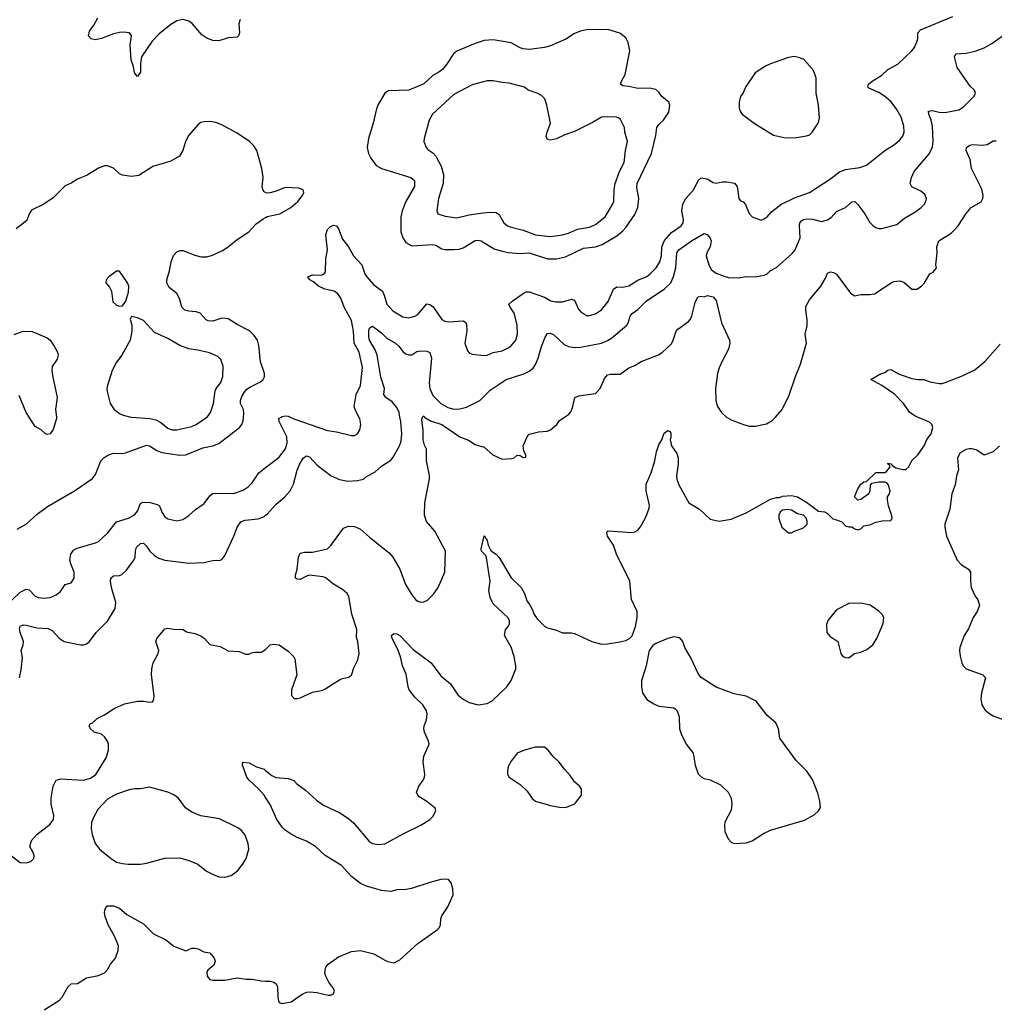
# Model space of a CAD drawing. Header units: inches. Extents: x 1834610 to 2027685, y 642842 to 774116.
# Tile 276 of 632: x 1908367 to 1914837, y 736103 to 742637. Entities that reach past the tile are written whole.
import ezdxf

# ---------------------------------------------------------------- set-up
doc = ezdxf.new("R2010")
doc.units = ezdxf.units.IN
doc.header["$MEASUREMENT"] = 0
for name, color, linetype in [('B9703', 7, 'Continuous'), ('B9704', 7, 'Continuous'), ('B9713', 7, 'Continuous'), ('B9714', 7, 'Continuous')]:
    doc.layers.add(name, color=color, linetype=linetype)

msp = doc.modelspace()

# ---------------------------------------------------------------- linework, layer by layer
at = {"layer": 'B9703', "color": 5}
for points, elevation in [([(1908350, 739256.4), (1908410, 739290.3), (1908484.2, 739355.8), (1908552.9, 739407.1), (1908730, 739510.2), (1908850, 739592), (1908870, 739619.3), (1908906.9, 739710), (1908925.1, 739730), (1908952, 739748), (1908990, 739760.7), (1909050, 739759), (1909070, 739762.4), (1909210, 739813.9), (1909230, 739809.4), (1909277.7, 739777.7), (1909310, 739765), (1909430, 739747.9), (1909470, 739748.9), (1909583.8, 739796.2), (1909650, 739809.4), (1909690, 739824.6), (1909827.3, 739930), (1909840.8, 739950), (1909850, 739974.8), (1909852.7, 740000)], 620), ([(1908610.7, 740000), (1908611.8, 739990), (1908590, 739917.2), (1908570, 739889.6), (1908550, 739885.1), (1908539, 739890), (1908510, 739914.5), (1908470, 739937.6), (1908429.3, 740000)], 620), ([(1909105.5, 740000), (1909110, 739998.9), (1909230.2, 739990.2), (1909270, 739982.8), (1909304.4, 739964.4), (1909350, 739925.7), (1909376.1, 739916.1), (1909410, 739916.5), (1909470, 739929.2), (1909510, 739938), (1909538.7, 739950), (1909610, 739998.9), (1909610.9, 740000)], 640), ([(1908314.9, 738785.1), (1908370, 738837.6), (1908410, 738856.9), (1908430, 738854.4), (1908470, 738811.6), (1908490, 738803.2), (1908530, 738798.8), (1908570, 738802), (1908610, 738819.6), (1908638.2, 738841.8), (1908670, 738888), (1908710, 738900.7), (1908729.4, 738930), (1908729.5, 738970), (1908705.7, 739025.7), (1908700.9, 739050), (1908707.1, 739090), (1908723.6, 739116.4), (1908749.2, 739130.8), (1908870, 739165.4), (1908890, 739175.3), (1908950, 739230.3), (1909010, 739304.7), (1909090, 739329.4), (1909130, 739352.1), (1909150, 739376), (1909170, 739425.7), (1909185.4, 739434.6), (1909232.5, 739432.5), (1909280.6, 739420.6), (1909295.2, 739410), (1909310, 739368.2), (1909330, 739338.9), (1909350, 739324.9), (1909410, 739311.5), (1909450, 739320.9), (1909490, 739346.5), (1909533.9, 739386.1), (1909592.5, 739427.5), (1909630, 739476.5), (1909647.8, 739492.2), (1909670, 739495.8), (1909786.5, 739493.5), (1909850, 739514.4), (1909882.9, 739537.1), (1909910, 739563.6), (1909954.5, 739630), (1910000, 739665.1)], 580), ([(1908366.6, 738270), (1908377.4, 738322.6), (1908385.4, 738405.4), (1908378, 738450), (1908391.2, 738488.8), (1908393, 738510), (1908369.7, 738570.3), (1908365.7, 738594.3), (1908370, 738612.7), (1908390, 738620.3), (1908410, 738619.6), (1908482, 738602), (1908556.9, 738596.9), (1908583.4, 738583.4), (1908630, 738533.7), (1908662, 738510), (1908770, 738487.6), (1908790, 738487.6), (1908810, 738494.9), (1908831.5, 738510), (1908875.6, 738570), (1908950, 738646.4), (1909001.3, 738730), (1909005.4, 738770), (1908977.7, 738870), (1908969.8, 738910), (1908971.5, 738930), (1908990, 738947), (1909030, 738949.1), (1909044.6, 738955.4), (1909075.7, 738984.3), (1909124.2, 739050), (1909132.9, 739070), (1909135.6, 739110), (1909143.6, 739136.4), (1909170, 739160.3), (1909190, 739163.1), (1909210, 739143.8), (1909230.9, 739110.9), (1909261.9, 739081.8), (1909290, 739062.8), (1909330, 739050.3), (1909490.2, 739030.2), (1909590, 739034), (1909650, 739047.7), (1909698, 739050), (1909710, 739054.8), (1909730, 739081), (1909789.6, 739210), (1909811.2, 739268.8), (1909836.1, 739303.9), (1909864.4, 739315.6), (1909950, 739324.9), (1909990, 739340.3), (1910000, 739348.1)], 560), ([(1908310, 737090.7), (1908370, 737044.7), (1908410, 737041), (1908442, 737050), (1908461.2, 737070), (1908462.7, 737090), (1908457.2, 737110), (1908434, 737150), (1908446, 737190), (1908480.9, 737230), (1908570, 737298.7), (1908591, 737330), (1908594.9, 737354.9), (1908575.8, 737430), (1908576.4, 737470), (1908589.7, 737550), (1908609.7, 737590.3), (1908640.5, 737599.5), (1908789.5, 737590.5), (1908836.6, 737603.4), (1908871.9, 737628.1), (1908942, 737738), (1908956.3, 737790), (1908955.8, 737830), (1908949.7, 737850), (1908930, 737876.9), (1908910, 737895.1), (1908862, 737910), (1908837.2, 737930), (1908829.3, 737950.7), (1908835.3, 737964.7), (1908850, 737971.3), (1908881.2, 737998.8), (1908930, 738024), (1908994.2, 738065.8), (1909062, 738098), (1909150, 738114.8), (1909190, 738114.8), (1909230, 738107.3), (1909250, 738111.3), (1909258, 738130), (1909259.5, 738150), (1909241.2, 738290), (1909243.7, 738330), (1909252.7, 738370), (1909287, 738430), (1909291.6, 738450), (1909271.8, 738510), (1909278.4, 738530), (1909330, 738595.5), (1909350, 738599.5), (1909390, 738591.7), (1909451.3, 738590), (1909475.5, 738575.5), (1909530, 738563.8), (1909568.7, 738548.7), (1909593, 738530), (1909630, 738490.5), (1909697.7, 738477.7), (1909750, 738448), (1909823.5, 738443.5), (1909866.4, 738426.4), (1909890, 738426.8), (1909905.1, 738434.9), (1909930, 738439.1), (1909970, 738440.5), (1910000, 738458.5)], 540), ([(1910000, 737474.3), (1909989.8, 737489.8), (1909952.7, 737532.7), (1909890, 737589.4), (1909876, 737610), (1909845.2, 737690), (1909848, 737710), (1909890, 737706), (1909939.8, 737679.8), (1909990, 737662.8), (1910000, 737654.8)], 520), ([(1908530, 736066.5), (1908631.2, 736130), (1908650, 736150.4), (1908690, 736220.5), (1908710, 736238), (1908750, 736241.6), (1908810, 736278.7), (1908890, 736294.6), (1908930, 736312.4), (1908947.6, 736330), (1908971, 736369), (1909003.7, 736410), (1909021, 736459), (1909024.2, 736490), (1908999.8, 736550), (1908953.5, 736630), (1908934.5, 736685.5), (1908929.7, 736710), (1908932, 736728), (1908941.2, 736750), (1908950, 736757.3), (1908990, 736755.5), (1909030, 736740.5), (1909079.2, 736699.2), (1909190, 736637.4), (1909254.9, 736570), (1909338, 736530), (1909390, 736488.2), (1909470, 736457.3), (1909510, 736475.5), (1909530, 736475.5), (1909552, 736470), (1909590, 736451.3), (1909630, 736444.7), (1909658, 736410), (1909664.7, 736390), (1909656.8, 736363.2), (1909616, 736330), (1909610, 736318), (1909610.6, 736290), (1909630, 736268.4), (1909650, 736262.4), (1909730, 736262), (1909810, 736279.3), (1909870, 736270.5), (1909910, 736270.4), (1909970, 736258.7), (1910000, 736257.1)], 520)]:
    msp.add_lwpolyline(points, dxfattribs=dict(at, elevation=elevation))
at = {"layer": 'B9703', "color": 5, "elevation": 540}
msp.add_lwpolyline([(1909230, 737543.7), (1909170, 737532.7), (1909130, 737532.7), (1909093.4, 737526.6), (1909010, 737497.2), (1908950, 737463.7), (1908885.1, 737394.9), (1908857, 737343), (1908844.5, 737310), (1908841, 737270), (1908848.6, 737230), (1908869.1, 737169.1), (1908899.6, 737130), (1908973.4, 737070), (1909010, 737047.1), (1909050, 737036.2), (1909087.6, 737032.4), (1909170, 737033), (1909210, 737038.9), (1909330, 737073.6), (1909430, 737074.6), (1909495.8, 737055.8), (1909550, 737032.4), (1909607, 736987), (1909646.4, 736966.4), (1909690, 736948), (1909730, 736946), (1909770, 736957.1), (1909812.2, 736987.8), (1909847, 737030), (1909869.6, 737070), (1909887.7, 737132.3), (1909884.7, 737170), (1909861.1, 737230), (1909838.2, 737258.2), (1909814.9, 737274.9), (1909693.6, 737333.6), (1909570, 737353), (1909510, 737376.9), (1909466.9, 737406.9), (1909420.9, 737470), (1909390, 737494), (1909350, 737511.3)], close=True, dxfattribs=at)
at = {"layer": 'B9704', "color": 5}
for points, elevation in [([(1909830, 742639), (1909822.6, 742610), (1909826.7, 742550), (1909818.7, 742530), (1909810, 742521.3), (1909750, 742516.1), (1909690, 742497), (1909650, 742498.7), (1909610, 742515.9), (1909577.3, 742537.3), (1909512.9, 742612.9), (1909490, 742627.8), (1909450, 742638.7), (1909410, 742629.7), (1909370, 742605.1), (1909290, 742541.1), (1909245.7, 742494.3), (1909175.8, 742390), (1909168.9, 742350), (1909170, 742288.7), (1909150, 742261.2), (1909135.1, 742275.1), (1909130, 742288), (1909123.7, 742323.7), (1909107.9, 742370), (1909099.7, 742470), (1909109.2, 742530), (1909095.3, 742550), (1909055.3, 742555.3), (1909030, 742552.8), (1908990, 742542.7), (1908910, 742511.6), (1908870, 742504.2), (1908842, 742510), (1908824, 742530), (1908830, 742562), (1908858.6, 742601.4), (1908885.2, 742650)], 580), ([(1910000, 741490.3), (1909990, 741494), (1909980.9, 741510), (1909977.6, 741530), (1909983.9, 741590), (1909975.6, 741650), (1909941.2, 741770), (1909920.5, 741800.5), (1909891.8, 741830), (1909810, 741885.3), (1909710, 741939.4), (1909670, 741954.8), (1909630, 741961), (1909590, 741960.5), (1909570, 741954.7), (1909550, 741940.7), (1909490, 741872), (1909467, 741830), (1909450, 741769), (1909428.6, 741731.4), (1909370, 741699.6), (1909250, 741662.3), (1909157.2, 741602.8), (1909110, 741597.1), (1909050, 741606.4), (1909030, 741615.4), (1908990, 741652.1), (1908950, 741668.5), (1908930, 741668.4), (1908890, 741652.8), (1908814.3, 741605.7), (1908750, 741578.4), (1908710, 741552), (1908670, 741535.6), (1908590, 741455.6), (1908527.9, 741412.1), (1908446.5, 741373.5), (1908430.5, 741350), (1908414.3, 741305.7), (1908344.9, 741250)], 620), ([(1909852.7, 740000), (1909855.4, 740024.6), (1909851.9, 740050), (1909833, 740090), (1909832.7, 740110), (1909842.6, 740137.4), (1909856.2, 740163.8), (1909874.7, 740185.3), (1909898.4, 740201.6), (1909965.6, 740234.4), (1909983.1, 740250), (1909992.5, 740270), (1909992.2, 740290), (1909965.8, 740365.8), (1909955, 740475), (1909945.3, 740510), (1909922.6, 740542.6), (1909893.4, 740573.4), (1909810, 740614.8), (1909750, 740651.9), (1909710, 740657.3), (1909650, 740636.8), (1909618.7, 740638.7), (1909604.7, 740644.7), (1909565.6, 740690), (1909538.9, 740698.9), (1909490, 740703), (1909463.5, 740710), (1909444.6, 740730), (1909427.5, 740787.5), (1909410, 740820.7), (1909360.4, 740860.4), (1909343.9, 740890), (1909344.6, 740910), (1909361.9, 740970), (1909372.3, 741030), (1909388.3, 741071.7), (1909410, 741097.1), (1909430, 741106.2), (1909450, 741105.5), (1909530, 741073.9), (1909570, 741064.3), (1909610, 741063.5), (1909646.4, 741073.6), (1909714.1, 741105.9), (1909750.7, 741129.3), (1909810, 741178.7), (1909887.3, 741230), (1909937.8, 741282.2), (1909984, 741316), (1910000, 741324.9)], 620), ([(1909610.9, 740000), (1909634.8, 740030), (1909654.5, 740090), (1909665.1, 740174.9), (1909671.5, 740190), (1909702, 740230), (1909716.1, 740270), (1909717.1, 740337.1), (1909701.6, 740381.6), (1909681.6, 740401.6), (1909626.2, 740426.2), (1909550, 740444.7), (1909490, 740452.7), (1909430, 740474.3), (1909350, 740520.7), (1909261.7, 740561.7), (1909190, 740641.2), (1909150, 740659.3), (1909110, 740668), (1909101, 740650), (1909110.6, 740610.6), (1909112.7, 740570), (1909100.3, 740510), (1909044.9, 740410), (1909010, 740363.7), (1908980.3, 740310), (1908950.4, 740210), (1908946, 740190), (1908948.2, 740170), (1908968.4, 740090), (1908993.4, 740050), (1909030, 740023), (1909053.3, 740013.3), (1909105.5, 740000)], 640), ([(1908330, 740549.2), (1908390, 740570.3), (1908450, 740569.1), (1908550, 740527), (1908570.2, 740510.2), (1908597, 740470), (1908618, 740430), (1908623, 740410), (1908615.3, 740384.7), (1908583.9, 740336.1), (1908580.4, 740310), (1908584.1, 740275.9), (1908616.9, 740130), (1908604.9, 740050), (1908610.7, 740000)], 620), ([(1908429.3, 740000), (1908410, 740029.7), (1908364.2, 740144.3)], 620)]:
    msp.add_lwpolyline(points, dxfattribs=dict(at, elevation=elevation))
at = {"layer": 'B9704', "color": 5, "elevation": 640}
msp.add_lwpolyline([(1909030, 740968), (1909010, 740968), (1908958, 740930), (1908942, 740910), (1908938, 740890), (1908963, 740863), (1908976.7, 740836.7), (1908984.9, 740764.9), (1909010, 740742.8), (1909030, 740736), (1909050, 740738), (1909071.7, 740768.3), (1909089.4, 740830), (1909091.3, 740870), (1909082.7, 740890)], close=True, dxfattribs=at)
at = {"layer": 'B9713', "color": 5}
for points, elevation in [([(1910000, 739665.1), (1910087.5, 739732.5), (1910130.6, 739790), (1910143.6, 739830), (1910141.5, 739870), (1910089.8, 739970), (1910087.3, 739990), (1910102.5, 740000)], 580), ([(1910000, 739348.1), (1910010, 739355.8), (1910070, 739422.6), (1910127.6, 739470), (1910163.6, 739510), (1910185.8, 739554.2), (1910210, 739646.8), (1910226.2, 739690), (1910250, 739728.2), (1910270, 739742.4), (1910290, 739735.3), (1910342, 739682), (1910435.6, 739610), (1910490, 739585.2), (1910544.5, 739575.5), (1910610, 739578.6), (1910650, 739587), (1910670, 739606.4), (1910724.9, 739635.1), (1910770, 739674), (1910830, 739714.4), (1910845.7, 739734.3), (1910888, 739810), (1910899, 739841), (1910904.8, 739890), (1910897.7, 739970), (1910891.6, 740000)], 560), ([(1910000, 738458.5), (1910001, 738459), (1910030, 738487.7), (1910050, 738493.4), (1910090, 738487.7), (1910150, 738446.8), (1910186, 738410), (1910193.2, 738393.2), (1910207.3, 738290), (1910171, 738190), (1910171.6, 738151.6), (1910190, 738132), (1910210, 738131.3), (1910230, 738136), (1910310, 738175.5), (1910370, 738184.4), (1910388.2, 738191.8), (1910490, 738255.5), (1910510, 738265.5), (1910550, 738274.8), (1910570, 738287.3), (1910584.5, 738335.5), (1910612.3, 738390), (1910619.6, 738430), (1910611.8, 738510), (1910603.7, 738536.3), (1910604.5, 738590), (1910571.1, 738691.1), (1910551.1, 738810), (1910540.5, 738830), (1910510, 738856.3), (1910451, 738891), (1910394.8, 738934.8), (1910380.5, 738940.5), (1910290, 738951.2), (1910270, 738945.1), (1910230, 738922.9), (1910210, 738923.7), (1910199, 738930), (1910197, 738950), (1910209.6, 738990), (1910218.7, 739070), (1910230, 739096.3), (1910256.9, 739103.1), (1910310, 739103.1), (1910410, 739125.3), (1910432.3, 739147.7), (1910517, 739263), (1910550, 739276.3), (1910590, 739274.9), (1910630, 739257.1), (1910690, 739202.4), (1910819.9, 739099.9), (1910843.8, 739070), (1910890.2, 738990.2), (1910928.9, 738890), (1910970, 738820.7), (1910994.8, 738790), (1911010, 738777.3), (1911030, 738770.8), (1911050, 738774.8), (1911074, 738786), (1911114.2, 738825.8), (1911145.2, 738870), (1911189.4, 738970), (1911193.3, 739110), (1911122.9, 739242.9), (1911068.1, 739308.1), (1911055.1, 739350), (1911057.6, 739430), (1911087.4, 739590), (1911087.4, 739612.6), (1911067.4, 739710), (1911066.9, 739786.9), (1911054, 739814), (1911045.8, 739850), (1911046.4, 739910), (1911036.6, 739983.4), (1911040.5, 739999.5), (1911041, 740000)], 540), ([(1910000, 737654.8), (1910041.7, 737621.7), (1910068.5, 737608.5), (1910150, 737602), (1910187.2, 737587.2), (1910206.6, 737566.6), (1910265.1, 737525.1), (1910337.7, 737457.7), (1910383.4, 737423.4), (1910493.3, 737373.3), (1910550, 737336.3), (1910584.4, 737304.4), (1910690, 737180.7), (1910710, 737170.6), (1910750, 737163), (1910790, 737167.7), (1910921, 737239), (1911030, 737290.6), (1911089.2, 737330), (1911109.2, 737350), (1911121.2, 737370), (1911129, 737390), (1911124.7, 737404.7), (1911069.5, 737449.5), (1911019.3, 737479.3), (1911009, 737490), (1911001.2, 737510), (1911016, 737550), (1911046.6, 737590), (1911055.1, 737610), (1911057, 737630), (1911045.1, 737710), (1911049.4, 737750), (1911084.5, 737830), (1911081.6, 737850), (1911054, 737910), (1911049.5, 737930), (1911052, 737950), (1911068.5, 737991.5), (1911072.7, 738030), (1911067.3, 738050), (1911043, 738090), (1910990, 738140.7), (1910951.8, 738190), (1910945.1, 738210), (1910933.6, 738293.6), (1910908.2, 738350), (1910895.1, 738410), (1910877.7, 738457.7), (1910839.7, 738530), (1910834.5, 738550), (1910850, 738563.8), (1910870, 738560.9), (1910890, 738551.3), (1910978.2, 738458.2), (1911098, 738370), (1911163.3, 738283.4), (1911226.5, 738230), (1911275.8, 738155.8), (1911310, 738128), (1911350, 738105.5), (1911410, 738090.6), (1911470, 738099.1), (1911503.3, 738116.7), (1911600.9, 738210), (1911630, 738250.8), (1911660.4, 738330), (1911661.7, 738350), (1911649.7, 738410.3), (1911630, 738472.3), (1911586, 738550), (1911591.8, 738588.2), (1911610, 738610.5), (1911619.2, 738630), (1911618.8, 738650), (1911606.6, 738670), (1911510, 738760.5), (1911490, 738802.7), (1911480.4, 738850), (1911489.8, 738910.2), (1911466.9, 739066.9), (1911460.9, 739080.9), (1911432.3, 739110), (1911430, 739126), (1911450, 739211.3), (1911470, 739182), (1911476.3, 739150), (1911495.2, 739115.2), (1911504.7, 739104.7), (1911530, 739090.5), (1911550, 739068.5), (1911630, 738933.7), (1911695.2, 738870), (1911718.5, 738830), (1911735.6, 738775.6), (1911750, 738760.4), (1911767.7, 738730), (1911781.3, 738690), (1911802, 738662), (1911850, 738612.9), (1911870, 738600.9), (1911930, 738585.7), (1911970, 738568.9), (1912030, 738568.2), (1912050, 738563), (1912164.7, 738510), (1912230, 738493), (1912270, 738494.9), (1912350, 738508), (1912390, 738516.3), (1912415.3, 738530), (1912431.9, 738548.1), (1912456, 738610), (1912467, 738670), (1912466.6, 738710), (1912429.4, 738790), (1912418, 738910), (1912329.6, 739090), (1912309.6, 739150), (1912269.5, 739210), (1912263.7, 739236.3), (1912274, 739246), (1912430, 739233.4), (1912450, 739238.8), (1912469.5, 739250.5), (1912487.3, 739272.7), (1912523.9, 739336.1), (1912545.4, 739394.6), (1912546.8, 739413.2), (1912525.1, 739510), (1912524.9, 739555.1), (1912559.7, 739630), (1912583.1, 739710), (1912594.3, 739770), (1912610, 739816), (1912629.3, 739850), (1912646.3, 739893.7), (1912670, 739911), (1912683.6, 739903.6), (1912690, 739894), (1912690.6, 739869.4), (1912684.7, 739850), (1912694.8, 739810), (1912730, 739758.8), (1912738.4, 739730), (1912738.9, 739690), (1912727.9, 739607.9), (1912729.1, 739589.1), (1912742.6, 739550), (1912810, 739430.6), (1912880.5, 739390), (1912950, 739323), (1913010, 739310.4), (1913090, 739322.4), (1913190, 739363.8), (1913350, 739454.8), (1913390, 739466), (1913410, 739466), (1913430, 739474.8), (1913490, 739480.7), (1913530.5, 739470.5), (1913590, 739436), (1913670, 739376), (1913710.5, 739370.5), (1913730, 739361), (1913764.5, 739324.5), (1913796.8, 739316.8), (1913824, 739304), (1913850, 739278), (1913870, 739271.3), (1913890, 739272), (1913910, 739258), (1913930, 739251.3), (1913950, 739258), (1913970, 739278), (1914010, 739284), (1914050, 739302.8), (1914091.6, 739311.6), (1914150, 739314), (1914158, 739330), (1914156.4, 739343.6), (1914134, 739410), (1914128, 739450), (1914128.7, 739470), (1914142, 739490), (1914145.2, 739510), (1914133.2, 739553.2), (1914124, 739564), (1914109.1, 739569.1), (1914070.9, 739569.1), (1914021, 739559), (1914011.6, 739548.4), (1914011.1, 739511.1), (1914004.7, 739490), (1913950, 739453.2), (1913930, 739449.2), (1913909.4, 739470), (1913930, 739524.7), (1913950, 739554.8), (1913970, 739571.3), (1913988, 739572), (1914050, 739632), (1914110, 739632), (1914120.4, 739639.6), (1914146, 739670), (1914142, 739682), (1914128, 739690), (1914130, 739694), (1914154, 739690), (1914158, 739678), (1914183.6, 739663.6), (1914230, 739651.3), (1914250, 739651.3), (1914268.7, 739670), (1914290, 739711.3), (1914329.6, 739750.4), (1914371.3, 739808.7), (1914389.7, 739850.3), (1914416.9, 739890), (1914429.6, 739930), (1914421.6, 739950), (1914405.9, 739965.9), (1914327.1, 740000)], 520), ([(1910162.5, 740000), (1910187.8, 739987.8), (1910410, 739910.2), (1910470, 739902), (1910570, 739877.3), (1910590, 739878.8), (1910608.7, 739890), (1910625.2, 739914.8), (1910632.7, 739950), (1910624.5, 739990), (1910619.3, 740000)], 580), ([(1911054.9, 740000), (1911056.9, 739996.9), (1911094.7, 739974.7), (1911170, 739950.8), (1911290, 739868.5), (1911346.3, 739846.3), (1911390, 739817.6), (1911450, 739800.9), (1911507.7, 739750), (1911570, 739720.4), (1911634, 739726), (1911649.7, 739730.3), (1911670, 739746.8), (1911690, 739744.7), (1911710, 739732), (1911726, 739734), (1911728, 739750), (1911713.6, 739773.6), (1911709.4, 739810), (1911736, 739870), (1911750, 739886.8), (1911810, 739901.6), (1911870, 739906.4), (1911890, 739916.4), (1911932.7, 739950), (1911950, 739978), (1911983, 740000)], 540), ([(1913058.3, 740000), (1913059.2, 739999.2), (1913090, 739981.1), (1913170.8, 739950), (1913210, 739940.8), (1913250, 739939.2), (1913325, 739955), (1913362.6, 739977.4), (1913383.5, 740000)], 540), ([(1914870.7, 739809.3), (1914830, 739768.7), (1914770, 739748), (1914720.2, 739780.2), (1914690, 739789), (1914670, 739789), (1914650, 739784), (1914610, 739762), (1914592, 739730), (1914598, 739650), (1914586, 739610), (1914578, 739550), (1914554.8, 739490), (1914540.7, 739390), (1914507.7, 739290), (1914507.3, 739270), (1914520.4, 739210), (1914590, 739051), (1914618.5, 739018.5), (1914664.7, 738990), (1914678.8, 738970), (1914678, 738910), (1914683, 738870), (1914710.5, 738810.5), (1914727.7, 738787.7), (1914739.1, 738750), (1914723, 738710), (1914695.5, 738670), (1914666.2, 738593.8), (1914637.3, 738550), (1914608, 738470), (1914605.5, 738450), (1914610, 738414), (1914620.7, 738370), (1914630.8, 738350), (1914651, 738330), (1914761, 738290), (1914778, 738270), (1914752.2, 738170), (1914746.7, 738130), (1914754.9, 738090), (1914775.6, 738055.6), (1914806.8, 738030), (1914830, 738018), (1914930, 737978.8)], 520), ([(1910000, 736257.1), (1910030, 736255.6), (1910054, 736250), (1910070, 736239.3), (1910078.6, 736218.6), (1910080.2, 736150), (1910085.3, 736125.3), (1910090, 736114), (1910110, 736108.2), (1910170, 736119.3), (1910241.2, 736170), (1910270, 736183.1), (1910290, 736186.4), (1910340.5, 736180.5), (1910415.5, 736164.5), (1910430, 736164), (1910449.1, 736170.9), (1910456, 736190), (1910450, 736208), (1910419.5, 736250), (1910399.5, 736290), (1910392, 736310), (1910394.5, 736330), (1910399.5, 736350), (1910415.1, 736370), (1910482.9, 736417.1), (1910570, 736453.1), (1910630, 736460.3), (1910717.7, 736437.7), (1910790, 736394.9), (1910810, 736386), (1910850, 736378), (1910890, 736398), (1911010, 736507), (1911141, 736599), (1911152, 736610), (1911159.5, 736630), (1911162, 736670), (1911169.6, 736690.4), (1911209.4, 736750.6), (1911244, 736830), (1911242.7, 736870), (1911232, 736910), (1911212.7, 736930), (1911190, 736934), (1911162, 736930), (1911090, 736911.5), (1910969, 736871), (1910930, 736864), (1910870, 736862.4), (1910830, 736851.2), (1910770, 736858.5), (1910670, 736887.1), (1910630, 736904.4), (1910570, 736950.9), (1910503.3, 737023.3), (1910395.1, 737090), (1910330, 737151.2), (1910270, 737186.3), (1910210, 737209.7), (1910170, 737231.5), (1910130, 737258.4), (1910110, 737278.4), (1910073.3, 737330), (1910029.6, 737429.6), (1910000, 737474.3)], 520)]:
    msp.add_lwpolyline(points, dxfattribs=dict(at, elevation=elevation))
at = {"layer": 'B9713', "color": 5, "elevation": 520}
for points in [[(1913466.3, 739386.3), (1913430, 739382.7), (1913414.8, 739370), (1913406.8, 739350), (1913407.3, 739327.3), (1913426, 739270), (1913470, 739232), (1913490, 739232), (1913510, 739242), (1913570, 739264.7), (1913590, 739284.7), (1913594, 739290), (1913594, 739310), (1913588.7, 739330), (1913570, 739348.7), (1913530, 739359), (1913490, 739381.2)], [(1913950, 738765.1), (1913870, 738762), (1913790, 738720.9), (1913730.7, 738650), (1913723.5, 738623.5), (1913726, 738570), (1913745.8, 738545.8), (1913798.8, 738510), (1913818.8, 738430), (1913830.6, 738410.6), (1913850, 738403.8), (1913870, 738403), (1913909.7, 738430.3), (1913950, 738439.3), (1913990, 738458.4), (1914030.9, 738489.1), (1914056.9, 738530), (1914099.5, 738630), (1914102.7, 738670), (1914092.7, 738690), (1914071.2, 738711.2), (1914012.6, 738752.6)], [(1912710, 738542.7), (1912670, 738531.6), (1912590, 738498), (1912570, 738485.2), (1912545.5, 738450), (1912526, 738350), (1912494.8, 738250), (1912494, 738210), (1912500.7, 738170), (1912530, 738126), (1912575.9, 738095.9), (1912610, 738080.7), (1912710, 738070.7), (1912721.4, 738061.4), (1912730.8, 738050), (1912744, 738010), (1912747.7, 737930), (1912758, 737898), (1912790.8, 737830), (1912838.8, 737770), (1912850.7, 737690.7), (1912870, 737632), (1912890, 737612), (1912910, 737602), (1912950, 737592), (1913019.8, 737559.8), (1913071, 737510), (1913090.8, 737470), (1913094.8, 737430), (1913090.8, 737390.8), (1913048.1, 737311.9), (1913044.9, 737290), (1913048, 737250), (1913070, 737201), (1913090, 737178.8), (1913110.6, 737170.6), (1913190, 737174.4), (1913230, 737188.2), (1913304.6, 737235.4), (1913350, 737258.4), (1913576.1, 737323.9), (1913640.1, 737359.9), (1913670, 737387.3), (1913682.7, 737410), (1913679.3, 737450), (1913664.8, 737504.8), (1913630, 737595.3), (1913592.3, 737650), (1913521.1, 737721.1), (1913412.7, 737870), (1913403.7, 737930), (1913386, 737970), (1913330, 738019.3), (1913255.3, 738115.3), (1913190, 738147), (1913110, 738162.9), (1912990, 738207.3), (1912891.4, 738271.4), (1912873, 738293), (1912823.3, 738403.3), (1912782, 738470), (1912768.7, 738510), (1912750, 738535.3)], [(1911850, 737809.3), (1911790, 737809.3), (1911718, 737790), (1911670.5, 737769.5), (1911630, 737717.2), (1911610, 737682), (1911604.4, 737650), (1911606, 737630), (1911617.3, 737610), (1911690, 737562), (1911736.3, 737516.3), (1911769, 737469), (1911790.8, 737450), (1911890, 737423.1), (1911950, 737410.5), (1911990, 737408), (1912048.7, 737430), (1912058.9, 737441.1), (1912097.2, 737490), (1912096, 737530), (1912084, 737550), (1912050, 737579.3), (1912021.5, 737621.4), (1911982.6, 737662.6), (1911949.3, 737710), (1911907.8, 737747.8), (1911876, 737790)]]:
    msp.add_lwpolyline(points, close=True, dxfattribs=at)
at = {"layer": 'B9714', "color": 5}
for points, elevation in [([(1910619.3, 740000), (1910593.3, 740050), (1910588.2, 740070), (1910601, 740150), (1910628.9, 740210), (1910642.5, 740330), (1910621.6, 740430), (1910587.4, 740490), (1910583.4, 740570), (1910570, 740641.1), (1910521.2, 740730), (1910498.9, 740790), (1910478.7, 740818.7), (1910454.8, 740834.8), (1910393.6, 740850), (1910350, 740869.9), (1910317, 740897), (1910292.3, 740910), (1910280.9, 740930), (1910310, 740943.1), (1910370, 740942.4), (1910389, 740950), (1910396.9, 740963.1), (1910399.6, 741050), (1910409.8, 741110), (1910398.9, 741210), (1910410, 741244.4), (1910430, 741265.3), (1910450, 741273.4), (1910470.4, 741270), (1910483.8, 741250), (1910510, 741180.7), (1910550, 741130.5), (1910583.1, 741070), (1910638.3, 741010), (1910658.8, 740950), (1910671.1, 740930), (1910717.1, 740877.1), (1910775.2, 740835.2), (1910787.5, 740810), (1910805.2, 740750), (1910844.4, 740704.4), (1910910, 740666), (1910950, 740658), (1910990, 740669), (1911010, 740682), (1911068.9, 740751.1), (1911090, 740747.4), (1911111.8, 740731.8), (1911168.6, 740648.6), (1911190, 740636.5), (1911212.9, 740632.9), (1911310, 740639.5), (1911327.9, 740627.9), (1911333.7, 740613.7), (1911335.9, 740570), (1911321.7, 740490), (1911338.7, 740438.7), (1911350, 740425.5), (1911370, 740418.4), (1911447.8, 740407.8), (1911470, 740410.3), (1911510, 740427.9), (1911570, 740439.6), (1911610, 740459), (1911630, 740473.4), (1911659.8, 740510), (1911670.6, 740550), (1911668.5, 740611.5), (1911648.9, 740690), (1911622.6, 740730), (1911615.1, 740750), (1911635.6, 740770), (1911714.9, 740825.1), (1911730, 740831.6), (1911750, 740832.2), (1911850, 740795), (1911892.6, 740772.6), (1911925.4, 740765.4), (1911970, 740765.9), (1912030, 740781.8), (1912050, 740777), (1912077, 740717), (1912090, 740700.4), (1912130, 740675.3), (1912150, 740674.3), (1912190, 740685.2), (1912230, 740711.5), (1912272.9, 740767.1), (1912310, 740848.5), (1912330, 740864.4), (1912370, 740862.3), (1912410, 740871.1), (1912470, 740908.2), (1912530, 740934.2), (1912552.7, 740950), (1912592.3, 740990), (1912615.8, 741030), (1912627.9, 741070), (1912629.9, 741130.1), (1912648, 741172), (1912695, 741225), (1912757.3, 741270), (1912770.8, 741290), (1912773.1, 741310), (1912763.1, 741370), (1912770, 741413), (1912790, 741450.3), (1912843.1, 741510), (1912870, 741570.5), (1912890, 741587.4), (1912930, 741581.8), (1912970, 741557.7), (1912990, 741552.8), (1913030, 741560.3), (1913060.3, 741560.3), (1913112.7, 741552.8), (1913130.3, 741530), (1913140.5, 741450), (1913150, 741437.3), (1913170, 741427.7), (1913185.5, 741410), (1913210, 741350.8), (1913230, 741328), (1913290, 741308), (1913310, 741314.9), (1913329.4, 741330), (1913358.8, 741361.2), (1913419.7, 741410), (1913510, 741455.5), (1913610, 741490.2), (1913750, 741581.6), (1913810, 741627.2), (1913850, 741642.7), (1913944, 741656), (1913987.3, 741672.7), (1914109.7, 741770), (1914173.6, 741810), (1914210, 741840.4), (1914230, 741864.9), (1914237.4, 741890), (1914236.4, 741930), (1914218.3, 741990), (1914190, 742040.7), (1914152.3, 742092.3), (1914107.8, 742130), (1914070, 742154.2), (1914003.7, 742183.7), (1913998, 742190), (1914001.1, 742210), (1914025.1, 742230), (1914090.5, 742269.5), (1914130, 742307.9), (1914197.2, 742342.8), (1914289.1, 742430.9), (1914306.8, 742453.2), (1914322.7, 742490), (1914328.5, 742510), (1914329.7, 742550), (1914347.8, 742570), (1914562.2, 742657.8)], 580), ([(1910891.6, 740000), (1910885.4, 740030), (1910870, 740063.1), (1910840.6, 740100.6), (1910798.3, 740130), (1910785, 740150), (1910789.9, 740190), (1910765.3, 740265.3), (1910739.5, 740410), (1910725.8, 740445.8), (1910690, 740509.7), (1910684.2, 740530), (1910685.5, 740574.5), (1910690, 740591), (1910700.5, 740599.5), (1910710, 740602.4), (1910770, 740559.7), (1910804.7, 740524.7), (1910860.8, 740490), (1910883.2, 740470), (1910910, 740435.5), (1910930, 740419.5), (1910950, 740412.4), (1910970, 740412.7), (1911004.5, 740435.5), (1911030, 740439.1), (1911070, 740436.5), (1911089, 740429), (1911101.2, 740390), (1911085.8, 740225.8), (1911090.2, 740190), (1911110, 740143.7), (1911162.3, 740090), (1911210, 740063), (1911250, 740052), (1911290, 740054.4), (1911333.8, 740066.2), (1911421.6, 740110), (1911490, 740178.7), (1911596, 740250), (1911712.9, 740287.1), (1911750, 740304.9), (1911775.2, 740324.8), (1911791.9, 740348.1), (1911809.8, 740390), (1911830, 740467.7), (1911854.7, 740530), (1911870, 740554.4), (1911890, 740556), (1911910, 740548.7), (1911980.7, 740480.7), (1912010, 740468.9), (1912050, 740462.6), (1912090, 740463.1), (1912228.8, 740491.2), (1912270, 740507.7), (1912295.6, 740524.4), (1912396.9, 740610), (1912408.2, 740630), (1912419.7, 740670), (1912432.1, 740687.9), (1912470, 740713.4), (1912526.6, 740770), (1912648.3, 740851.7), (1912689.9, 740890.1), (1912707.8, 740932.2), (1912721.8, 740990), (1912729.4, 741090), (1912743.4, 741110), (1912826.2, 741170), (1912910, 741217.6), (1912930, 741212.4), (1912950, 741188.5), (1912957.6, 741170), (1912950.1, 741130), (1912928, 741090), (1912924, 741070), (1912941.8, 741010), (1912958.4, 740978.4), (1912990, 740955.6), (1913050, 740932.8), (1913072.8, 740927.2), (1913135.8, 740924.2), (1913190, 740932.2), (1913250, 740930.4), (1913310, 740942.4), (1913330, 740950.6), (1913349.4, 740970), (1913390, 740992.7), (1913494.8, 741085.2), (1913515.4, 741110), (1913548.2, 741190), (1913544, 741270), (1913545.7, 741290), (1913556.8, 741303.2), (1913570, 741312.3), (1913590, 741316.2), (1913630, 741312.8), (1913690, 741298.8), (1913730, 741308.1), (1913754.5, 741325.5), (1913790, 741364.2), (1913848.6, 741391.4), (1913890, 741428.7), (1913910, 741430.3), (1913931.9, 741411.9), (1913977.6, 741350), (1914010.4, 741290.4), (1914030, 741270.8), (1914050, 741258.8), (1914070, 741250.8), (1914090.9, 741250.9), (1914190, 741279.3), (1914240.8, 741319.2), (1914310, 741359.5), (1914351.8, 741390), (1914371.6, 741410), (1914382.9, 741430), (1914387, 741450), (1914376.3, 741476.3), (1914350, 741498.4), (1914288.2, 741528.2), (1914278, 741550), (1914287.6, 741590), (1914305.6, 741630), (1914406, 741750), (1914427.2, 741792.8), (1914430.6, 741829.4), (1914426.2, 741930), (1914418.6, 741970), (1914401.8, 742010), (1914400.7, 742030), (1914426.1, 742033.9), (1914470, 742024), (1914510, 742021.1), (1914601.1, 742038.9), (1914630, 742057.6), (1914682.9, 742110), (1914702, 742130), (1914712.3, 742150), (1914706, 742170), (1914677.2, 742197.2), (1914590, 742320.9), (1914572, 742390), (1914581.2, 742410), (1914650, 742416), (1914710, 742427.6), (1914770, 742450.3), (1914820, 742480), (1914910, 742544.2)], 560), ([(1913383.5, 740000), (1913429.6, 740050), (1913474.9, 740145.1), (1913516.3, 740270), (1913549.8, 740350.2), (1913589.6, 740490), (1913581.6, 740550), (1913593.7, 740606.3), (1913594.9, 740645.1), (1913585.1, 740710), (1913586.2, 740733.8), (1913610, 740779.1), (1913684.7, 740870), (1913717, 740923), (1913730, 740955.5), (1913750, 740964.4), (1913770, 740960.3), (1913790, 740948.2), (1913882.8, 740822.8), (1913910, 740804), (1913950, 740814), (1914010, 740812.7), (1914041.2, 740818.8), (1914152.7, 740890), (1914170, 740899.5), (1914190, 740903.1), (1914210, 740904.4), (1914236.5, 740896.5), (1914290, 740848.4), (1914322, 740850), (1914353.2, 740870), (1914372.3, 740890), (1914409.5, 740950.5), (1914430, 740961), (1914452.3, 740990), (1914449.2, 741010), (1914458, 741090), (1914455.1, 741130), (1914469.4, 741170), (1914550, 741221.6), (1914575.5, 741244.5), (1914597.6, 741270), (1914650, 741350.5), (1914683.6, 741390), (1914750, 741428.2), (1914761.3, 741450), (1914762.7, 741470), (1914753.7, 741513.7), (1914685.8, 741650), (1914677.3, 741710), (1914649.7, 741770), (1914651.6, 741790), (1914674.7, 741805.3), (1914691.5, 741808.5), (1914755.5, 741804.5), (1914790, 741809), (1914830, 741834), (1914850, 741834.4)], 540), ([(1910000, 741324.9), (1910010, 741330.4), (1910095.1, 741350), (1910167.6, 741390), (1910214, 741430), (1910243.7, 741470), (1910252.3, 741490), (1910249, 741509), (1910218.6, 741518.6), (1910130, 741522.7), (1910070, 741499.5), (1910030, 741489.4), (1910010, 741486.6), (1910000, 741490.3)], 620), ([(1911983, 740000), (1912010, 740018), (1912026, 740034), (1912037.6, 740062.4), (1912052.7, 740130), (1912079.4, 740140.6), (1912190, 740156.4), (1912219.7, 740190), (1912250, 740256.3), (1912270, 740279.5), (1912290, 740285.3), (1912354, 740286), (1912410, 740326.4), (1912450, 740343.1), (1912492.3, 740370), (1912607.5, 740412.5), (1912631, 740429), (1912693.4, 740486.6), (1912706, 740510), (1912726, 740570), (1912736.2, 740583.8), (1912806.3, 740633.7), (1912820.9, 740650), (1912830, 740671.3), (1912850, 740761), (1912865.7, 740794.3), (1912870, 740799.1), (1912890, 740802), (1912910, 740798.8), (1912933.2, 740806.8), (1912970, 740797.1), (1912990, 740773.4), (1913025.1, 740625.1), (1913078, 740510), (1913081.7, 740490), (1913073.1, 740450), (1913030, 740371.6), (1913010, 740326.6), (1913000.2, 740290), (1912986.3, 740190), (1912989, 740110), (1912999.6, 740070), (1913025.3, 740030), (1913058.3, 740000)], 540), ([(1914327.1, 740000), (1914304, 740010), (1914273.3, 740033.3), (1914234.5, 740090), (1914173.2, 740153.2), (1914090, 740209.6), (1914018, 740250), (1914075.9, 740284.1), (1914110, 740295.5), (1914130, 740310.4), (1914150, 740316.3), (1914205.4, 740285.4), (1914290, 740255.8), (1914328.5, 740248.5), (1914370, 740248.5), (1914410, 740233.7), (1914470, 740222), (1914490, 740222), (1914510, 740228.7), (1914630, 740276.5), (1914707.3, 740312.7), (1914773.3, 740370), (1914876.6, 740483.4)], 520), ([(1910102.5, 740000), (1910110, 740004.9), (1910130, 740009.2), (1910150, 740006), (1910162.5, 740000)], 580), ([(1911041, 740000), (1911050, 740007.7), (1911054.9, 740000)], 540)]:
    msp.add_lwpolyline(points, dxfattribs=dict(at, elevation=elevation))
for points, elevation in [([(1912272.2, 742572.2), (1912130, 742569.7), (1912090, 742561.1), (1912050, 742546.2), (1911991.9, 742508.1), (1911890, 742464), (1911850, 742452.8), (1911750, 742440.7), (1911710, 742443.7), (1911690, 742449.8), (1911630, 742483.5), (1911510, 742502.9), (1911450, 742499.6), (1911390, 742480.5), (1911270, 742428.2), (1911247.6, 742410), (1911200.6, 742339.4), (1911172.8, 742307.2), (1911150, 742288.7), (1911110, 742267.6), (1911050, 742212.9), (1910950, 742169.8), (1910814.4, 742165.6), (1910790.6, 742149.4), (1910745.9, 742074.1), (1910735.1, 742044.9), (1910713.4, 741950), (1910682, 741850), (1910674, 741790), (1910683.1, 741750), (1910698, 741718), (1910733, 741670), (1910770, 741649.1), (1910963.8, 741590), (1910988, 741570), (1910987.1, 741530), (1910930.9, 741430), (1910906.9, 741370), (1910896.9, 741330), (1910897.7, 741230), (1910910.2, 741190.2), (1910930, 741159.5), (1910970, 741135.6), (1911110, 741144.7), (1911130, 741140.7), (1911170, 741117.8), (1911190, 741112.1), (1911250, 741112.4), (1911284.5, 741115.5), (1911310, 741123.2), (1911390, 741172.2), (1911410, 741174.9), (1911430, 741169.2), (1911515.9, 741115.9), (1911570, 741100.2), (1911610, 741091.8), (1911690, 741086.5), (1911750, 741089.5), (1911870, 741051), (1911930, 741049.5), (1911990, 741062.6), (1912110, 741120.1), (1912190, 741130.8), (1912234, 741146), (1912330, 741203.2), (1912370, 741235.4), (1912390, 741258.4), (1912450, 741344.9), (1912469.9, 741390), (1912476.8, 741450), (1912462.9, 741522.9), (1912466.5, 741550), (1912561.4, 741750), (1912589.9, 741870), (1912597.1, 741922.9), (1912610, 741942), (1912641.3, 741970), (1912675.5, 742024.5), (1912683.5, 742070), (1912676.9, 742090), (1912630, 742128), (1912610, 742156.3), (1912590, 742174), (1912550, 742183.1), (1912470, 742181), (1912410, 742194.8), (1912370, 742198.7), (1912356.2, 742210), (1912361.6, 742230), (1912385.6, 742274.4), (1912416.8, 742430), (1912406.4, 742486.4), (1912390, 742516.2), (1912350, 742547.8)], 620), ([(1913510, 742393.2), (1913470, 742387.6), (1913350, 742345.3), (1913317, 742330), (1913250, 742285.7), (1913184.6, 742190), (1913169, 742151), (1913151.4, 742128.6), (1913143.1, 742090), (1913142.6, 742050), (1913148.8, 742030), (1913163.1, 742010), (1913242, 741950), (1913370, 741871.5), (1913450, 741852.6), (1913524, 741856), (1913590, 741867.2), (1913610, 741873), (1913628.3, 741891.7), (1913668.6, 741951.4), (1913677, 741983), (1913669.8, 742070), (1913653.8, 742150), (1913653.5, 742250), (1913641.3, 742290), (1913629.6, 742310), (1913572.4, 742372.4), (1913544.9, 742384.9)], 620), ([(1911510, 742232.6), (1911470, 742232.3), (1911370, 742204.4), (1911250, 742141.4), (1911106.7, 742010), (1911086.4, 741970), (1911052.7, 741850), (1911050.4, 741830), (1911065.5, 741790), (1911075.8, 741775.8), (1911110, 741753), (1911130, 741730.7), (1911164.6, 741664.6), (1911180.3, 741610), (1911179.1, 741550), (1911146.3, 741450), (1911136.4, 741370), (1911143.8, 741350), (1911192.5, 741332.5), (1911270, 741323.5), (1911350, 741342), (1911443.9, 741356.1), (1911490, 741360.9), (1911530, 741358.2), (1911550, 741344.4), (1911581.1, 741290), (1911604.9, 741270), (1911622.5, 741262.5), (1911710, 741241.7), (1911791, 741210), (1911890, 741198.6), (1911970, 741209.4), (1912010, 741220.2), (1912070, 741246.5), (1912150, 741260.6), (1912190, 741279), (1912252.8, 741330), (1912303.1, 741410), (1912310.7, 741430), (1912312.5, 741510), (1912320.3, 741550), (1912349.2, 741630.8), (1912380.4, 741690), (1912388.7, 741770), (1912401.5, 741830), (1912384.7, 741890), (1912382.9, 741922.9), (1912354.8, 741974.8), (1912344.8, 741984.8), (1912329.7, 741989.7), (1912270, 741993.5), (1912230, 741990.9), (1912170, 741954.8), (1912050, 741895.4), (1911985.9, 741874.1), (1911930, 741847.7), (1911890, 741836.9), (1911870, 741842.7), (1911862.7, 741862.7), (1911868, 741890), (1911891.5, 741950), (1911866.9, 742070), (1911852.8, 742112.8), (1911830, 742135.1), (1911802, 742150), (1911742, 742170), (1911719, 742190), (1911617.2, 742217.2), (1911570, 742219.6)], 640)]:
    msp.add_lwpolyline(points, close=True, dxfattribs=dict(at, elevation=elevation))

doc.saveas('drawing.dxf')
